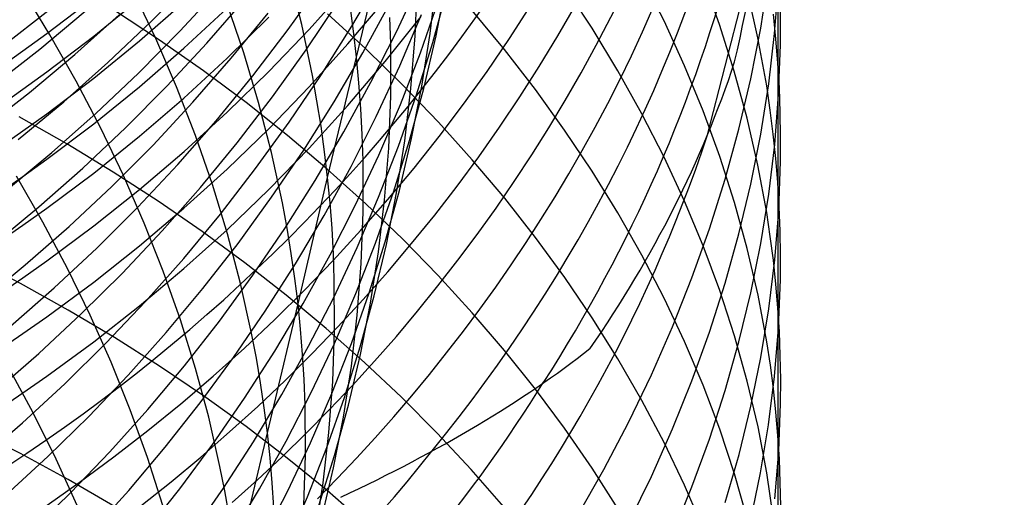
# Model space of a CAD drawing. Extents: x -383 to 1849, y -1185 to -529.
# Tile 835 of 870: x 1840.8 to 1848.81, y -945.19 to -941.3. Entities that reach past the tile are written whole.
import ezdxf

# ---------------------------------------------------------------- set-up
doc = ezdxf.new("R2010")
doc.units = 0
doc.layers.add('PREDEFINITO', color=7, linetype='CONTINUOUS')

msp = doc.modelspace()

# ---------------------------------------------------------------- linework, layer by layer
at = {"layer": 'PREDEFINITO'}
for p, q in [((1843.5448, -941.6067, 525.4408), (1843.9928, -939.7189, 528.5513)), ((1846.3998, -942.2382, 615.5393), (1846.8271, -940.5744, 616.5219)), ((1846.9718, -940.6972, 622.5879), (1846.9715, -942.6272, 625.5426)), ((1843.0985, -941.3425, 523.1694), (1842.995, -940.9309, 522.9292)), ((1843.507, -941.3548, 544.631), (1843.7421, -940.9527, 544.4723)), ((1846.0466, -941.3135, 631.0514), (1845.8656, -940.9536, 631.3315)), ((1841.8704, -941.3203, 554.8508), (1842.2073, -940.9776, 554.7593)), ((1842.9891, -941.3829, 548.145), (1843.2642, -940.9985, 548.009)), ((1843.1596, -941.3817, 598.1938), (1843.4759, -941.0295, 598.321)), ((1843.8685, -941.4028, 541.0388), (1844.0609, -940.9872, 540.8578)), ((1844.0222, -941.4351, 529.4741), (1844.0402, -941.0069, 529.2408)), ((1844.1439, -941.4153, 531.4772), (1844.1958, -940.9855, 531.2502)), ((1844.1912, -941.4349, 533.4666), (1844.2759, -941.0053, 533.2471)), ((1845.4602, -941.3726, 633.3811), (1845.2366, -941.0323, 633.6558)), ((1846.4972, -941.3418, 628.7191), (1846.3612, -940.9656, 629.0013)), ((1846.8327, -941.3733, 618.0323), (1846.8975, -940.9605, 618.2863)), ((1846.9457, -941.4165, 620.0327), (1846.9777, -941.0065, 620.2957)), ((1841.051, -941.4257, 516.6759), (1840.8238, -941.0529, 516.4495)), ((1841.9115, -941.4568, 518.9058), (1841.7278, -941.0672, 518.6709)), ((1842.1081, -941.3958, 553.2228), (1842.4331, -941.044, 553.121)), ((1844.164, -941.4893, 535.4388), (1844.2806, -941.0619, 535.2279)), ((1846.8101, -941.4511, 626.3943), (1846.7226, -941.0622, 626.6753)), ((1846.9941, -941.3047, 622.1824), (1846.991, -941.1021, 622.3177)), ((1841.0263, -941.4149, 590.1663), (1841.4084, -941.122, 590.2429)), ((1841.4088, -941.4361, 591.7292), (1841.7807, -941.1322, 591.8146)), ((1841.7801, -941.4748, 593.3029), (1842.1413, -941.1598, 593.3977)), ((1842.3269, -941.4944, 551.5852), (1842.6398, -941.1343, 551.4727)), ((1842.6272, -941.5713, 521.1564), (1842.4902, -941.1681, 520.9158)), ((1843.1347, -941.5495, 546.4696), (1843.3965, -941.1595, 546.323)), ((1843.4746, -941.5, 599.8064), (1843.7789, -941.1406, 599.9439)), ((1843.5207, -941.3967, 525.3197), (1843.4923, -941.1867, 525.1993)), ((1843.5967, -941.5732, 542.9298), (1843.8176, -941.1672, 542.7605)), ((1844.064, -941.5733, 537.3899), (1844.2116, -941.15, 537.1886)), ((1840.6624, -941.522, 559.7311), (1841.0436, -941.224, 559.6714)), ((1840.9675, -941.5435, 558.1448), (1841.3379, -941.2332, 558.0754)), ((1841.2542, -941.5859, 556.5475), (1841.6136, -941.2647, 556.4682)), ((1841.943, -941.469, 640.8681), (1841.5756, -941.2277, 641.0832)), ((1842.1412, -941.5353, 594.8853), (1842.4915, -941.2103, 594.9896)), ((1842.5261, -941.617, 549.9375), (1842.8266, -941.2491, 549.8144)), ((1843.6204, -941.5411, 638.2067), (1843.3076, -941.2547, 638.4546)), ((1843.8969, -941.6775, 539.3145), (1844.0743, -941.2598, 539.1235)), ((1844.7496, -941.5462, 635.6839), (1844.486, -941.2279, 635.9502)), ((1846.9558, -941.4575, 624.2077), (1846.9352, -941.2582, 624.3463)), ((1841.5223, -941.6515, 554.9402), (1841.8704, -941.3203, 554.8508)), ((1842.4916, -941.617, 596.4747), (1842.8308, -941.2829, 596.5887)), ((1843.1856, -941.7557, 523.4129), (1843.0985, -941.3425, 523.1694)), ((1843.2587, -941.7494, 544.7881), (1843.507, -941.3548, 544.631)), ((1843.7788, -941.6433, 601.4262), (1844.071, -941.2775, 601.5741)), ((1843.8231, -941.4984, 527.4611), (1843.8168, -941.286, 527.3418)), ((1846.2128, -941.6772, 630.768), (1846.0466, -941.3135, 631.0514)), ((1846.6175, -941.7209, 628.4345), (1846.4972, -941.3418, 628.7191)), ((1846.9929, -941.5073, 622.0469), (1846.9941, -941.3047, 622.1824)), ((1840.8315, -941.5563, 590.1291), (1841.0263, -941.4149, 590.1663)), ((1841.0265, -941.7272, 591.6468), (1841.4088, -941.4361, 591.7292)), ((1841.2644, -941.803, 516.9076), (1841.051, -941.4257, 516.6759)), ((1841.7716, -941.7366, 553.3226), (1842.1081, -941.3958, 553.2228)), ((1842.7016, -941.7583, 548.279), (1842.9891, -941.3829, 548.145)), ((1842.8317, -941.7238, 598.0699), (1843.1596, -941.3817, 598.1938)), ((1843.5448, -941.6067, 525.4408), (1843.5207, -941.3967, 525.3197)), ((1843.6621, -941.8124, 541.2187), (1843.8685, -941.4028, 541.0388)), ((1843.9877, -941.8621, 529.7085), (1844.0222, -941.4351, 529.4741)), ((1844.076, -941.843, 531.7049), (1844.1439, -941.4153, 531.4772)), ((1844.091, -941.8615, 533.6864), (1844.1912, -941.4349, 533.4666)), ((1845.67, -941.7178, 633.102), (1845.4602, -941.3726, 633.3811)), ((1846.7519, -941.7844, 617.7789), (1846.8327, -941.3733, 618.0323)), ((1846.8972, -941.8256, 619.77), (1846.9457, -941.4165, 620.0327)), ((1841.4083, -941.7775, 593.2114), (1841.7801, -941.4748, 593.3029)), ((1842.0804, -941.8498, 519.1452), (1841.9115, -941.4568, 518.9058)), ((1842.3002, -941.7191, 640.6448), (1841.943, -941.469, 640.8681)), ((1842.0023, -941.844, 551.6955), (1842.3269, -941.4944, 551.5852)), ((1843.1584, -941.8497, 599.6723), (1843.4746, -941.5, 599.8064)), ((1843.823, -941.9229, 527.701), (1843.8231, -941.4984, 527.4611)), ((1844.0323, -941.9129, 535.6495), (1844.164, -941.4893, 535.4388)), ((1846.881, -941.8418, 626.1117), (1846.8101, -941.4511, 626.3943)), ((1846.972, -941.6571, 624.0689), (1846.9558, -941.4575, 624.2077)), ((1846.9778, -941.9125, 621.7759), (1846.9929, -941.5073, 622.0469)), ((1840.5867, -941.8407, 558.2122), (1840.9675, -941.5435, 558.1448)), ((1840.6341, -941.6944, 590.0927), (1840.8315, -941.5563, 590.1291)), ((1840.8841, -941.8946, 556.6248), (1841.2542, -941.5859, 556.5475)), ((1841.78, -941.8485, 594.7844), (1842.1412, -941.5353, 594.8853)), ((1842.7484, -941.9767, 521.4007), (1842.6272, -941.5713, 521.1564)), ((1842.8602, -941.9311, 546.6144), (1843.1347, -941.5495, 546.4696)), ((1843.3623, -941.9721, 543.0974), (1843.5967, -941.5732, 542.9298)), ((1843.9213, -941.8347, 637.9523), (1843.6204, -941.5411, 638.2067)), ((1843.9018, -941.9919, 537.5906), (1844.064, -941.5733, 537.3899)), ((1845.0002, -941.8703, 635.4122), (1844.7496, -941.5462, 635.6839)), ((1841.1633, -941.9708, 555.0274), (1841.5223, -941.6515, 554.9402)), ((1842.1413, -941.9398, 596.3642), (1842.4916, -941.617, 596.4747)), ((1842.2136, -941.9748, 550.0584), (1842.5261, -941.617, 549.9375)), ((1843.3092, -942.5852, 523.9086), (1843.5448, -941.6067, 525.4408)), ((1843.4744, -941.9999, 601.2817), (1843.7788, -941.6433, 601.4262)), ((1843.5646, -941.8169, 525.5625), (1843.5448, -941.6067, 525.4408)), ((1846.9839, -941.8568, 623.9299), (1846.972, -941.6571, 624.0689)), ((1840.8315, -941.8678, 591.6069), (1841.0265, -941.7272, 591.6468)), ((1841.424, -942.066, 553.4201), (1841.7716, -941.7366, 553.3226)), ((1842.6466, -941.9775, 640.4134), (1842.3002, -941.7191, 640.6448)), ((1842.4924, -942.0551, 597.9496), (1842.8317, -941.7238, 598.0699)), ((1842.9975, -942.1359, 544.9433), (1843.2587, -941.7494, 544.7881)), ((1843.2229, -941.9628, 523.5358), (1843.1856, -941.7557, 523.4129)), ((1843.7053, -942.0896, 539.5045), (1843.8969, -941.6775, 539.3145)), ((1845.8655, -942.0676, 632.8189), (1845.67, -941.7178, 633.102)), ((1846.3639, -942.0445, 630.4815), (1846.2128, -941.6772, 630.768)), ((1846.7218, -942.1024, 628.1477), (1846.6175, -941.7209, 628.4345)), ((1841.026, -942.0674, 593.1233), (1841.4083, -941.7775, 593.2114)), ((1841.4636, -942.1843, 517.1443), (1841.2644, -941.803, 516.9076)), ((1842.4019, -942.1242, 548.4108), (1842.7016, -941.7583, 548.279)), ((1843.4421, -942.2155, 541.397), (1843.6621, -941.8124, 541.2187)), ((1843.58, -942.0271, 525.6848), (1843.5646, -941.8169, 525.5625)), ((1844.2101, -942.1351, 637.6915), (1843.9213, -941.8347, 637.9523)), ((1846.6553, -942.1932, 617.5266), (1846.7519, -941.7844, 617.7789)), ((1846.8324, -942.2333, 619.5078), (1846.8972, -941.8256, 619.77)), ((1840.5035, -942.1903, 556.6997), (1840.8841, -941.8946, 556.6248)), ((1840.634, -942.005, 591.5678), (1840.8315, -941.8678, 591.6069)), ((1841.4082, -942.1494, 594.6871), (1841.78, -941.8485, 594.7844)), ((1841.6663, -942.1828, 551.8035), (1842.0023, -941.844, 551.6955)), ((1842.2341, -942.2457, 519.3888), (1842.0804, -941.8498, 519.1452)), ((1842.8306, -942.1893, 599.5418), (1843.1584, -941.8497, 599.6723)), ((1843.8857, -942.3322, 535.8597), (1844.0323, -941.9129, 535.6495)), ((1843.9369, -942.2874, 529.9441), (1843.9877, -941.8621, 529.7085)), ((1843.9754, -942.2847, 533.9061), (1844.091, -941.8615, 533.6864)), ((1843.9923, -942.2682, 531.9331), (1844.076, -941.843, 531.7049)), ((1845.2375, -942.1999, 635.1356), (1845.0002, -941.8703, 635.4122)), ((1846.91, -942.0378, 625.9699), (1846.881, -941.8418, 626.1117)), ((1846.9459, -942.3171, 621.5049), (1846.9778, -941.9125, 621.7759)), ((1846.9914, -942.0567, 623.7907), (1846.9839, -941.8568, 623.9299)), ((1840.7937, -942.2776, 555.1123), (1841.1633, -941.9708, 555.0274)), ((1841.7801, -942.251, 596.2572), (1842.1413, -941.9398, 596.3642)), ((1841.8895, -942.3222, 550.177), (1842.2136, -941.9748, 550.0584)), ((1842.5733, -942.3038, 546.757), (1842.8602, -941.9311, 546.6144)), ((1842.9822, -942.244, 640.1743), (1842.6466, -941.9775, 640.4134)), ((1842.8535, -942.3839, 521.6485), (1842.7484, -941.9767, 521.4007)), ((1843.1148, -942.3635, 543.2633), (1843.3623, -941.9721, 543.0974)), ((1843.256, -942.17, 523.6594), (1843.2229, -941.9628, 523.5358)), ((1843.7252, -942.4053, 537.7903), (1843.9018, -941.9919, 537.5906)), ((1843.8062, -942.3466, 527.9426), (1843.823, -941.9229, 527.701)), ((1840.8311, -942.2074, 593.0806), (1841.026, -942.0674, 593.1233)), ((1841.0654, -942.3834, 553.5152), (1841.424, -942.066, 553.4201)), ((1842.142, -942.3752, 597.8329), (1842.4924, -942.0551, 597.9496)), ((1843.1582, -942.3469, 601.1407), (1843.4744, -941.9999, 601.2817)), ((1843.5911, -942.2373, 525.8077), (1843.58, -942.0271, 525.6848)), ((1846.0465, -942.4215, 632.5321), (1845.8655, -942.0676, 632.8189)), ((1846.4996, -942.4149, 630.1921), (1846.3639, -942.0445, 630.4815)), ((1846.9349, -942.234, 625.8277), (1846.91, -942.0378, 625.9699)), ((1846.9945, -942.2566, 623.6514), (1846.9914, -942.0567, 623.7907)), ((1841.1871, -942.3132, 642.7683), (1840.7998, -942.0937, 642.9707)), ((1841.026, -942.4376, 594.5934), (1841.4082, -942.1494, 594.6871)), ((1842.0902, -942.4802, 548.5404), (1842.4019, -942.1242, 548.4108)), ((1842.7237, -942.5141, 545.0965), (1842.9975, -942.1359, 544.9433)), ((1843.4998, -942.4956, 539.6932), (1843.7053, -942.0896, 539.5045)), ((1844.4864, -942.4419, 637.4246), (1844.2101, -942.1351, 637.6915)), ((1846.8097, -942.486, 627.8589), (1846.7218, -942.1024, 628.1477)), ((1840.6337, -942.344, 593.0388), (1840.8311, -942.2074, 593.0806)), ((1841.319, -942.51, 551.9091), (1841.6663, -942.1828, 551.8035)), ((1841.6483, -942.5693, 517.3858), (1841.4636, -942.1843, 517.1443)), ((1842.4914, -942.5182, 599.4149), (1842.8306, -942.1893, 599.5418)), ((1843.2086, -942.6115, 541.5738), (1843.4421, -942.2155, 541.397)), ((1843.2847, -942.3775, 523.7837), (1843.256, -942.17, 523.6594)), ((1843.598, -942.4474, 525.931), (1843.5911, -942.2373, 525.8077)), ((1845.4611, -942.5348, 634.8542), (1845.2375, -942.1999, 635.1356)), ((1846.543, -942.5995, 617.2756), (1846.6553, -942.1932, 617.5266)), ((1846.7515, -942.6393, 619.2464), (1846.8324, -942.2333, 619.5078)), ((1846.9554, -942.4305, 625.6853), (1846.9349, -942.234, 625.8277)), ((1841.5647, -942.5419, 642.5569), (1841.1871, -942.3132, 642.7683)), ((1841.4083, -942.5499, 596.154), (1841.7801, -942.251, 596.2572)), ((1842.3724, -942.6442, 519.6365), (1842.2341, -942.2457, 519.3888)), ((1842.2742, -942.667, 546.8974), (1842.5733, -942.3038, 546.757)), ((1843.3065, -942.5181, 639.9279), (1842.9822, -942.244, 640.1743)), ((1843.8447, -942.7041, 534.1256), (1843.9754, -942.2847, 533.9061)), ((1843.87, -942.7106, 530.1803), (1843.9369, -942.2874, 529.9441)), ((1843.893, -942.6904, 532.1616), (1843.9923, -942.2682, 531.9331)), ((1846.8974, -942.7209, 621.2341), (1846.9459, -942.3171, 621.5049)), ((1846.9934, -942.4565, 623.512), (1846.9945, -942.2566, 623.6514)), ((1840.6962, -942.6884, 553.6078), (1841.0654, -942.3834, 553.5152)), ((1841.5539, -942.6588, 550.2932), (1841.8895, -942.3222, 550.177)), ((1841.7807, -942.6837, 597.72), (1842.142, -942.3752, 597.8329)), ((1842.8305, -942.6838, 601.0034), (1843.1582, -942.3469, 601.1407)), ((1842.9421, -942.7926, 521.8996), (1842.8535, -942.3839, 521.6485)), ((1842.8543, -942.7469, 543.4273), (1843.1148, -942.3635, 543.2633)), ((1843.3092, -942.5852, 523.9086), (1843.2847, -942.3775, 523.7837)), ((1843.7244, -942.7468, 536.0691), (1843.8857, -942.3322, 535.8597)), ((1843.7728, -942.7689, 528.1854), (1843.8062, -942.3466, 527.9426)), ((1840.8311, -942.5767, 594.5479), (1841.026, -942.4376, 594.5934)), ((1843.5345, -942.8132, 537.9889), (1843.7252, -942.4053, 537.7903)), ((1843.599, -942.8673, 526.1792), (1843.598, -942.4474, 525.931)), ((1844.75, -942.7548, 637.1521), (1844.4864, -942.4419, 637.4246)), ((1846.2126, -942.7793, 632.2418), (1846.0465, -942.4215, 632.5321)), ((1846.6195, -942.7882, 629.9002), (1846.4996, -942.4149, 630.1921)), ((1846.9715, -942.6272, 625.5426), (1846.9554, -942.4305, 625.6853)), ((1846.9784, -942.8562, 623.233), (1846.9934, -942.4565, 623.512)), ((1840.9608, -942.8254, 552.0121), (1841.319, -942.51, 551.9091)), ((1841.026, -942.8361, 596.0548), (1841.4083, -942.5499, 596.154)), ((1841.9324, -942.7795, 642.3366), (1841.5647, -942.5419, 642.5569)), ((1841.7669, -942.8258, 548.6675), (1842.0902, -942.4802, 548.5404)), ((1842.1411, -942.836, 599.2919), (1842.4914, -942.5182, 599.4149)), ((1842.4373, -942.8833, 545.2475), (1842.7237, -942.5141, 545.0965)), ((1843.2806, -942.8951, 539.8804), (1843.4998, -942.4956, 539.6932)), ((1843.6193, -942.7996, 639.6744), (1843.3065, -942.5181, 639.9279)), ((1845.6708, -942.8744, 634.5684), (1845.4611, -942.5348, 634.8542)), ((1846.8809, -942.8713, 627.5685), (1846.8097, -942.486, 627.8589)), ((1840.6336, -942.7125, 594.5035), (1840.8311, -942.5767, 594.5479)), ((1840.9935, -942.9486, 515.3935), (1840.7795, -942.5763, 515.156)), ((1841.8181, -942.9575, 517.632), (1841.6483, -942.5693, 517.3858)), ((1842.9619, -943.0001, 541.7487), (1843.2086, -942.6115, 541.5738)), ((1843.0688, -943.6128, 522.4108), (1843.3092, -942.5852, 523.9086)), ((1843.3294, -942.7929, 524.0343), (1843.3092, -942.5852, 523.9086)), ((1846.4155, -943.0028, 617.0261), (1846.543, -942.5995, 617.2756)), ((1846.9833, -942.8241, 625.3997), (1846.9715, -942.6272, 625.5426)), ((1846.9715, -942.6272, 625.5426), (1846.9725, -944.6834, 628.4124)), ((1841.2071, -942.9839, 550.4068), (1841.5539, -942.6588, 550.2932)), ((1841.4088, -942.9801, 597.6111), (1841.7807, -942.6837, 597.72)), ((1841.9631, -943.0203, 547.0353), (1842.2742, -942.667, 546.8974)), ((1842.4949, -943.0448, 519.888), (1842.3724, -942.6442, 519.6365)), ((1842.4913, -943.0102, 600.8701), (1842.8305, -942.6838, 601.0034)), ((1843.6991, -943.1192, 534.3445), (1843.8447, -942.7041, 534.1256)), ((1843.7783, -943.1092, 532.39), (1843.893, -942.6904, 532.1616)), ((1843.7874, -943.1313, 530.4171), (1843.87, -942.7106, 530.1803)), ((1846.6548, -943.0431, 618.9861), (1846.7515, -942.6393, 619.2464)), ((1842.2897, -943.0257, 642.1079), (1841.9324, -942.7795, 642.3366)), ((1842.5811, -943.122, 543.5891), (1842.8543, -942.7469, 543.4273)), ((1842.9802, -942.9974, 522.0263), (1842.9421, -942.7926, 521.8996)), ((1843.3452, -943.0006, 524.1605), (1843.3294, -942.7929, 524.0343)), ((1843.5488, -943.1562, 536.2776), (1843.7244, -942.7468, 536.0691)), ((1843.7232, -943.1896, 528.4293), (1843.7728, -942.7689, 528.1854)), ((1845.0006, -943.0735, 636.8741), (1844.75, -942.7548, 637.1521)), ((1846.3636, -943.1406, 631.9483), (1846.2126, -942.7793, 632.2418)), ((1846.7234, -943.1638, 629.606), (1846.6195, -942.7882, 629.9002)), ((1846.8326, -943.1233, 620.9639), (1846.8974, -942.7209, 621.2341)), ((1840.5919, -943.1284, 552.1124), (1840.9608, -942.8254, 552.0121)), ((1840.8311, -942.9744, 596.0067), (1841.026, -942.8361, 596.0548)), ((1841.4321, -943.1606, 548.792), (1841.7669, -942.8258, 548.6675)), ((1841.78, -943.1423, 599.1729), (1842.1411, -942.836, 599.2919)), ((1843.3298, -943.215, 538.1862), (1843.5345, -942.8132, 537.9889)), ((1843.5833, -943.2862, 526.4289), (1843.599, -942.8673, 526.1792)), ((1843.9203, -943.0881, 639.4141), (1843.6193, -942.7996, 639.6744)), ((1845.8662, -943.2185, 634.2784), (1845.6708, -942.8744, 634.5684)), ((1846.9101, -943.0645, 627.4228), (1846.8809, -942.8713, 627.5685)), ((1846.9465, -943.2553, 622.9541), (1846.9784, -942.8562, 623.233)), ((1846.9907, -943.0211, 625.2566), (1846.9833, -942.8241, 625.3997)), ((1841.1933, -943.3247, 515.6362), (1840.9935, -942.9486, 515.3935)), ((1841.9728, -943.3487, 517.8825), (1841.8181, -942.9575, 517.632)), ((1842.1388, -943.2432, 545.3961), (1842.4373, -942.8833, 545.2475)), ((1843.0479, -943.2876, 540.0659), (1843.2806, -942.8951, 539.8804)), ((1840.6337, -943.1092, 595.9596), (1840.8311, -942.9744, 596.0067)), ((1840.8493, -943.2972, 550.5176), (1841.2071, -942.9839, 550.4068)), ((1841.0265, -943.2639, 597.5064), (1841.4088, -942.9801, 597.6111)), ((1841.6403, -943.3633, 547.1707), (1841.9631, -943.0203, 547.0353)), ((1842.1411, -943.3255, 600.7408), (1842.4913, -943.0102, 600.8701)), ((1842.6365, -943.28, 641.871), (1842.2897, -943.0257, 642.1079)), ((1842.7022, -943.3808, 541.9215), (1842.9619, -943.0001, 541.7487)), ((1843.014, -943.2024, 522.1538), (1842.9802, -942.9974, 522.0263)), ((1843.3567, -943.2084, 524.2873), (1843.3452, -943.0006, 524.1605)), ((1846.2728, -943.4026, 616.7785), (1846.4155, -943.0028, 617.0261)), ((1846.9938, -943.2182, 625.1134), (1846.9907, -943.0211, 625.2566)), ((1842.6012, -943.4473, 520.143), (1842.4949, -943.0448, 519.888)), ((1843.6486, -943.5242, 532.6181), (1843.7783, -943.1092, 532.39)), ((1844.2091, -943.3833, 639.1474), (1843.9203, -943.0881, 639.4141)), ((1845.2378, -943.3976, 636.591), (1845.0006, -943.0735, 636.8741)), ((1846.5426, -943.4444, 618.727), (1846.6548, -943.0431, 618.9861)), ((1846.9351, -943.258, 627.2767), (1846.9101, -943.0645, 627.4228)), ((1841.0861, -943.484, 548.9137), (1841.4321, -943.1606, 548.792)), ((1841.4083, -943.4366, 599.0582), (1841.78, -943.1423, 599.1729)), ((1842.2954, -943.4881, 543.7486), (1842.5811, -943.122, 543.5891)), ((1843.359, -943.5601, 536.485), (1843.5488, -943.1562, 536.2776)), ((1843.5389, -943.5297, 534.5627), (1843.6991, -943.1192, 534.3445)), ((1843.6575, -943.6081, 528.674), (1843.7232, -943.1896, 528.4293)), ((1843.6891, -943.549, 530.6541), (1843.7874, -943.1313, 530.4171)), ((1846.4992, -943.505, 631.6519), (1846.3636, -943.1406, 631.9483)), ((1846.8109, -943.5415, 629.3099), (1846.7234, -943.1638, 629.606)), ((1846.7517, -943.524, 620.6946), (1846.8326, -943.1233, 620.9639)), ((1840.8107, -943.4485, 644.4243), (1840.4142, -943.2428, 644.621)), ((1840.8315, -943.401, 597.4556), (1841.0265, -943.2639, 597.5064)), ((1841.8283, -943.5933, 545.5422), (1842.1388, -943.2432, 545.3961)), ((1843.0435, -943.4076, 522.282), (1843.014, -943.2024, 522.1538)), ((1843.1115, -943.6103, 538.3819), (1843.3298, -943.215, 538.1862)), ((1843.364, -943.4161, 524.4146), (1843.3567, -943.2084, 524.2873)), ((1846.0472, -943.5668, 633.9846), (1845.8662, -943.2185, 634.2784)), ((1846.898, -943.6535, 622.6754), (1846.9465, -943.2553, 622.9541)), ((1846.9558, -943.4517, 627.1304), (1846.9351, -943.258, 627.2767)), ((1846.9926, -943.4153, 624.9701), (1846.9938, -943.2182, 625.1134)), ((1840.4808, -943.5982, 550.6255), (1840.8493, -943.2972, 550.5176)), ((1841.3787, -943.7045, 515.8839), (1841.1933, -943.3247, 515.6362)), ((1841.7799, -943.6294, 600.6158), (1842.1411, -943.3255, 600.7408)), ((1842.1121, -943.7423, 518.1371), (1841.9728, -943.3487, 517.8825)), ((1842.9724, -943.5423, 641.6263), (1842.6365, -943.28, 641.871)), ((1842.802, -943.6727, 540.2494), (1843.0479, -943.2876, 540.0659)), ((1843.5511, -943.7039, 526.6801), (1843.5833, -943.2862, 526.4289)), ((1840.634, -943.5347, 597.406), (1840.8315, -943.401, 597.4556)), ((1841.0262, -943.7185, 598.9478), (1841.4083, -943.4366, 599.0582)), ((1841.306, -943.6955, 547.3032), (1841.6403, -943.3633, 547.1707)), ((1842.4298, -943.7531, 542.0921), (1842.7022, -943.3808, 541.9215)), ((1843.0688, -943.6128, 522.4108), (1843.0435, -943.4076, 522.282)), ((1843.3659, -943.831, 524.6708), (1843.364, -943.4161, 524.4146)), ((1844.4855, -943.6849, 638.8745), (1844.2091, -943.3833, 639.1474)), ((1845.4614, -943.7268, 636.3031), (1845.2378, -943.3976, 636.591)), ((1846.1153, -943.7986, 616.5329), (1846.2728, -943.4026, 616.7785)), ((1846.9774, -943.8094, 624.6833), (1846.9926, -943.4153, 624.9701)), ((1840.7291, -943.7957, 549.0325), (1841.0861, -943.484, 548.9137)), ((1841.1978, -943.6635, 644.2181), (1840.8107, -943.4485, 644.4243)), ((1841.9975, -943.845, 543.9055), (1842.2954, -943.4881, 543.7486)), ((1842.6911, -943.8511, 520.4015), (1842.6012, -943.4473, 520.143)), ((1846.415, -943.8427, 618.4696), (1846.5426, -943.4444, 618.727)), ((1846.6191, -943.8722, 631.3528), (1846.4992, -943.505, 631.6519)), ((1846.9721, -943.6457, 626.9838), (1846.9558, -943.4517, 627.1304)), ((1841.5061, -943.933, 545.6855), (1841.8283, -943.5933, 545.5422)), ((1843.2971, -943.8121, 641.3741), (1842.9724, -943.5423, 641.6263)), ((1843.1552, -943.9579, 536.6909), (1843.359, -943.5601, 536.485)), ((1843.3642, -943.935, 534.78), (1843.5389, -943.5297, 534.5627)), ((1843.5039, -943.935, 532.8457), (1843.6486, -943.5242, 532.6181)), ((1843.5755, -943.9634, 530.891), (1843.6891, -943.549, 530.6541)), ((1846.2133, -943.9188, 633.6873), (1846.0472, -943.5668, 633.9846)), ((1846.6551, -943.9225, 620.4263), (1846.7517, -943.524, 620.6946)), ((1846.8818, -943.921, 629.0121), (1846.8109, -943.5415, 629.3099)), ((1841.5751, -943.8875, 644.0026), (1841.1978, -943.6635, 644.2181)), ((1841.4082, -943.9214, 600.4952), (1841.7799, -943.6294, 600.6158)), ((1842.5432, -944.05, 540.4308), (1842.802, -943.6727, 540.2494)), ((1842.5653, -945.7341, 519.4649), (1843.0688, -943.6128, 522.4108)), ((1842.8797, -943.9986, 538.5758), (1843.1115, -943.6103, 538.3819)), ((1843.0897, -943.8182, 522.5403), (1843.0688, -943.6128, 522.4108)), ((1843.5759, -944.0241, 528.9192), (1843.6575, -943.6081, 528.674)), ((1846.8332, -944.0503, 622.3974), (1846.898, -943.6535, 622.6754)), ((1846.984, -943.8398, 626.837), (1846.9721, -943.6457, 626.9838)), ((1840.8313, -943.8546, 598.8944), (1841.0262, -943.7185, 598.9478)), ((1840.9605, -944.0164, 547.4328), (1841.306, -943.6955, 547.3032)), ((1841.5493, -944.0875, 516.1363), (1841.3787, -943.7045, 515.8839)), ((1842.2356, -944.138, 518.3957), (1842.1121, -943.7423, 518.1371)), ((1842.145, -944.1166, 542.2603), (1842.4298, -943.7531, 542.0921)), ((1843.5026, -944.1198, 526.9323), (1843.5511, -943.7039, 526.6801)), ((1844.7492, -943.9924, 638.5958), (1844.4855, -943.6849, 638.8745)), ((1845.6711, -944.0607, 636.0106), (1845.4614, -943.7268, 636.3031)), ((1843.1063, -944.0235, 522.6705), (1843.0897, -943.8182, 522.5403)), ((1843.6103, -944.0891, 641.1146), (1843.2971, -943.8121, 641.3741)), ((1843.3511, -944.2451, 524.9287), (1843.3659, -943.831, 524.6708)), ((1845.9432, -944.1903, 616.2896), (1846.1153, -943.7986, 616.5329)), ((1846.9454, -944.2029, 624.3965), (1846.9774, -943.8094, 624.6833)), ((1840.634, -943.9874, 598.8421), (1840.8313, -943.8546, 598.8944)), ((1841.9425, -944.1202, 643.7781), (1841.5751, -943.8875, 644.0026)), ((1841.6877, -944.1921, 544.0598), (1841.9975, -943.845, 543.9055)), ((1842.7298, -944.0534, 520.5319), (1842.6911, -943.8511, 520.4015)), ((1846.3642, -944.2742, 633.3867), (1846.2133, -943.9188, 633.6873)), ((1846.2723, -944.2375, 618.2141), (1846.415, -943.8427, 618.4696)), ((1846.7229, -944.2417, 631.0515), (1846.6191, -943.8722, 631.3528)), ((1846.9916, -944.034, 626.69), (1846.984, -943.8398, 626.837)), ((1841.0262, -944.201, 600.3793), (1841.4082, -943.9214, 600.4952)), ((1841.1724, -944.2621, 545.8259), (1841.5061, -943.933, 545.6855)), ((1842.6347, -944.3796, 538.7677), (1842.8797, -943.9986, 538.5758)), ((1842.9378, -944.3493, 536.8952), (1843.1552, -943.9579, 536.6909)), ((1843.1754, -944.3348, 534.996), (1843.3642, -943.935, 534.78)), ((1843.3446, -944.3411, 533.0726), (1843.5039, -943.935, 532.8457)), ((1843.4468, -944.3739, 531.1278), (1843.5755, -943.9634, 530.891)), ((1844.9998, -944.3056, 638.3115), (1844.7492, -943.9924, 638.5958)), ((1846.5428, -944.3185, 620.1594), (1846.6551, -943.9225, 620.4263)), ((1846.9109, -944.1112, 628.8626), (1846.8818, -943.921, 629.0121)), ((1840.6039, -944.3255, 547.5593), (1840.9605, -944.0164, 547.4328)), ((1842.2716, -944.4189, 540.6099), (1842.5432, -944.05, 540.4308)), ((1842.7643, -944.2559, 520.6631), (1842.7298, -944.0534, 520.5319)), ((1843.1185, -944.2288, 522.8012), (1843.1063, -944.0235, 522.6705)), ((1843.4788, -944.4372, 529.1647), (1843.5759, -944.0241, 528.9192)), ((1845.8665, -944.3991, 635.714), (1845.6711, -944.0607, 636.0106)), ((1846.7524, -944.4454, 622.1203), (1846.8332, -944.0503, 622.3974)), ((1846.9948, -944.2282, 626.5429), (1846.9916, -944.034, 626.69)), ((1840.9156, -944.4992, 514.157), (1840.7148, -944.1278, 513.908)), ((1841.7047, -944.4734, 516.3932), (1841.5493, -944.0875, 516.1363)), ((1841.8478, -944.4708, 542.4258), (1842.145, -944.1166, 542.2603)), ((1842.2995, -944.3613, 643.545), (1841.9425, -944.1202, 643.7781)), ((1842.3429, -944.5354, 518.658), (1842.2356, -944.138, 518.3957)), ((1843.4381, -944.5336, 527.1854), (1843.5026, -944.1198, 526.9323)), ((1843.9117, -944.3729, 640.8482), (1843.6103, -944.0891, 641.1146)), ((1846.9358, -944.3017, 628.7128), (1846.9109, -944.1112, 628.8626)), ((1840.8313, -944.336, 600.3232), (1841.0262, -944.201, 600.3793)), ((1841.366, -944.5289, 544.2112), (1841.6877, -944.1921, 544.0598)), ((1843.1266, -944.4341, 522.9325), (1843.1185, -944.2288, 522.8012)), ((1845.7567, -944.5773, 616.049), (1845.9432, -944.1903, 616.2896)), ((1846.1148, -944.6286, 617.9607), (1846.2723, -944.2375, 618.2141)), ((1846.8968, -944.5956, 624.11), (1846.9454, -944.2029, 624.3965)), ((1846.9938, -944.4225, 626.3957), (1846.9948, -944.2282, 626.5429)), ((1840.8275, -944.58, 545.9631), (1841.1724, -944.2621, 545.8259)), ((1842.7945, -944.4585, 520.7951), (1842.7643, -944.2559, 520.6631)), ((1843.3198, -944.6579, 525.1881), (1843.3511, -944.2451, 524.9287)), ((1845.2371, -944.6241, 638.022), (1844.9998, -944.3056, 638.3115)), ((1846.4997, -944.6327, 633.0831), (1846.3642, -944.2742, 633.3867)), ((1846.4152, -944.7116, 619.8942), (1846.5428, -944.3185, 620.1594)), ((1846.8104, -944.6134, 630.7481), (1846.7229, -944.2417, 631.0515)), ((1846.9563, -944.4925, 628.5627), (1846.9358, -944.3017, 628.7128)), ((1840.634, -944.4678, 600.2682), (1840.8313, -944.336, 600.3232)), ((1842.6459, -944.6104, 643.3036), (1842.2995, -944.3613, 643.545)), ((1842.3768, -944.7528, 538.9574), (1842.6347, -944.3796, 538.7677)), ((1842.7069, -944.7337, 537.0977), (1842.9378, -944.3493, 536.8952)), ((1842.9726, -944.7285, 535.2106), (1843.1754, -944.3348, 534.996)), ((1843.1709, -944.7421, 533.2984), (1843.3446, -944.3411, 533.0726)), ((1843.3032, -944.7802, 531.3639), (1843.4468, -944.3739, 531.1278)), ((1844.201, -944.6633, 640.5753), (1843.9117, -944.3729, 640.8482)), ((1846.0474, -944.7414, 635.4134), (1845.8665, -944.3991, 635.714)), ((1841.5387, -944.8153, 542.5885), (1841.8478, -944.4708, 542.4258)), ((1841.8448, -944.8616, 516.6545), (1841.7047, -944.4734, 516.3932)), ((1841.9876, -944.779, 540.7864), (1842.2716, -944.4189, 540.6099)), ((1842.8204, -944.6613, 520.9277), (1842.7945, -944.4585, 520.7951)), ((1843.1299, -944.844, 523.1965), (1843.1266, -944.4341, 522.9325)), ((1843.3664, -944.8468, 529.4101), (1843.4788, -944.4372, 529.1647)), ((1846.6557, -944.8383, 621.8443), (1846.7524, -944.4454, 622.1203)), ((1846.9789, -944.8108, 626.1012), (1846.9938, -944.4225, 626.3957)), ((1841.102, -944.8742, 514.411), (1840.9156, -944.4992, 514.157)), ((1841.0329, -944.8551, 544.3595), (1841.366, -944.5289, 544.2112)), ((1842.4339, -944.9342, 518.9238), (1842.3429, -944.5354, 518.658)), ((1843.3578, -944.9449, 527.439), (1843.4381, -944.5336, 527.1854)), ((1846.9725, -944.6834, 628.4124), (1846.9563, -944.4925, 628.5627)), ((1840.8112, -944.8299, 645.8542), (1840.4145, -944.6282, 646.0548)), ((1840.4716, -944.8862, 546.0971), (1840.8275, -944.58, 545.9631)), ((1842.9814, -944.8672, 643.0542), (1842.6459, -944.6104, 643.3036)), ((1845.4608, -944.9476, 637.7276), (1845.2371, -944.6241, 638.022)), ((1845.5562, -944.9592, 615.8111), (1845.7567, -944.5773, 616.049)), ((1845.9428, -945.0155, 617.7098), (1846.1148, -944.6286, 617.9607)), ((1846.6195, -944.994, 632.7769), (1846.4997, -944.6327, 633.0831)), ((1846.8812, -944.9868, 630.4429), (1846.8104, -944.6134, 630.7481)), ((1846.8319, -944.987, 623.8241), (1846.8968, -944.5956, 624.11)), ((1842.8419, -944.8641, 521.061), (1842.8204, -944.6613, 520.9277)), ((1843.2723, -945.069, 525.4486), (1843.3198, -944.6579, 525.1881)), ((1844.4778, -944.96, 640.296), (1844.201, -944.6633, 640.5753)), ((1846.2726, -945.1013, 619.631), (1846.4152, -944.7116, 619.8942)), ((1846.9725, -944.6834, 628.4124), (1846.9717, -945.7372, 629.8284)), ((1846.9843, -944.8746, 628.2619), (1846.9725, -944.6834, 628.4124)), ((1841.6913, -945.1299, 540.9602), (1841.9876, -944.779, 540.7864)), ((1842.1061, -945.1177, 539.1446), (1842.3768, -944.7528, 538.9574)), ((1842.4627, -945.1109, 537.298), (1842.7069, -944.7337, 537.0977)), ((1842.7561, -945.1159, 535.4234), (1842.9726, -944.7285, 535.2106)), ((1842.9831, -945.1376, 533.523), (1843.1709, -944.7421, 533.2984)), ((1843.145, -945.1818, 531.5993), (1843.3032, -944.7802, 531.3639)), ((1846.2135, -945.0875, 635.1091), (1846.0474, -944.7414, 635.4134)), ((1840.6884, -945.1701, 544.5045), (1841.0329, -944.8551, 544.3595)), ((1841.1983, -945.0407, 645.6437), (1840.8112, -944.8299, 645.8542)), ((1841.2736, -945.2523, 514.67), (1841.102, -944.8742, 514.411)), ((1841.2178, -945.1496, 542.7481), (1841.5387, -944.8153, 542.5885)), ((1841.9691, -945.252, 516.9198), (1841.8448, -944.8616, 516.6545)), ((1842.8591, -945.0669, 521.195), (1842.8419, -944.8641, 521.061)), ((1843.3057, -945.1315, 642.7972), (1842.9814, -944.8672, 643.0542)), ((1843.1166, -945.2531, 523.4624), (1843.1299, -944.844, 523.1965)), ((1843.2388, -945.2527, 529.6553), (1843.3664, -944.8468, 529.4101)), ((1846.5434, -945.2286, 621.5699), (1846.6557, -944.8383, 621.8443)), ((1846.9471, -945.1987, 625.8067), (1846.9789, -944.8108, 626.1012)), ((1846.9917, -945.0658, 628.1111), (1846.9843, -944.8746, 628.2619)), ((1842.4731, -945.134, 519.0579), (1842.4339, -944.9342, 518.9238)), ((1843.2619, -945.3532, 527.6929), (1843.3578, -944.9449, 527.439)), ((1844.742, -945.2625, 640.0109), (1844.4778, -944.96, 640.296)), ((1845.3418, -945.3355, 615.5764), (1845.5562, -944.9592, 615.8111)), ((1845.6705, -945.2758, 637.4286), (1845.4608, -944.9476, 637.7276)), ((1841.5758, -945.2604, 645.4239), (1841.1983, -945.0407, 645.6437)), ((1845.7564, -945.3977, 617.4615), (1845.9428, -945.0155, 617.7098)), ((1846.7233, -945.3576, 632.4682), (1846.6195, -944.994, 632.7769)), ((1846.751, -945.3766, 623.5392), (1846.8319, -944.987, 623.8241)), ((1846.9103, -945.174, 630.2897), (1846.8812, -944.9868, 630.4429)), ((1841.8229, -945.4739, 539.3291), (1842.1061, -945.1177, 539.1446)), ((1842.2056, -945.4802, 537.4961), (1842.4627, -945.1109, 537.298)), ((1842.5261, -945.4963, 535.6344), (1842.7561, -945.1159, 535.4234)), ((1842.8721, -945.2697, 521.3296), (1842.8591, -945.0669, 521.195)), ((1843.2088, -945.478, 525.71), (1843.2723, -945.069, 525.4486)), ((1846.1151, -945.4872, 619.3699), (1846.2726, -945.1013, 619.631)), ((1846.3644, -945.437, 634.8016), (1846.2135, -945.0875, 635.1091)), ((1846.9948, -945.2571, 627.9603), (1846.9917, -945.0658, 628.1111)), ((1840.8854, -945.4732, 542.9045), (1841.2178, -945.1496, 542.7481)), ((1841.3829, -945.4712, 541.1309), (1841.6913, -945.1299, 540.9602)), ((1842.5081, -945.3339, 519.1929), (1842.4731, -945.134, 519.0579)), ((1842.7812, -945.5271, 533.7461), (1842.9831, -945.1376, 533.523)), ((1842.9723, -945.5784, 531.8337), (1843.145, -945.1818, 531.5993)), ((1843.6185, -945.4027, 642.5328), (1843.3057, -945.1315, 642.7972)), ((1846.9351, -945.3615, 630.1362), (1846.9103, -945.174, 630.2897))]:
    msp.add_line(p, q, dxfattribs=at)
at = {"layer": 'PREDEFINITO', "extrusion": (-0.016833, -0.307513, 0.951395)}
msp.add_arc((1880.1711, -604.8759, 826.0284), 14.979, 55.83898, 295.27303, dxfattribs=at)
at = {"layer": 'PREDEFINITO', "extrusion": (-0.016807, -0.326121, 0.945179)}
msp.add_arc((1877.5345, -594.1838, 841.4257), 14.9744, 51.68409, 297.64988, dxfattribs=at)
at = {"layer": 'PREDEFINITO', "extrusion": (-0.016823, -0.381611, 0.92417)}
msp.add_arc((1871.3411, -555.8657, 885.7083), 14.962, 305.71369, 39.07971, dxfattribs=at)
at = {"layer": 'PREDEFINITO', "extrusion": (-0.016773, -0.399813, 0.916443)}
msp.add_arc((1869.5367, -541.8246, 899.8551), 14.9721, 309.21876, 34.80961, dxfattribs=at)
at = {"layer": 'PREDEFINITO', "extrusion": (-0.016766, -0.417879, 0.908348)}
msp.add_arc((1868.034, -526.9498, 913.5707), 14.9358, 312.91552, 30.70215, dxfattribs=at)
at = {"layer": 'PREDEFINITO', "extrusion": (-0.016827, -0.435778, 0.899897)}
msp.add_arc((1866.779, -511.2153, 926.7861), 14.9217, 316.6722, 26.01555, dxfattribs=at)
at = {"layer": 'PREDEFINITO', "extrusion": (-0.016907, -0.453408, 0.891143)}
msp.add_arc((1865.6153, -494.9719, 939.5302), 14.9667, 320.51935, 19.23476, dxfattribs=at)
at = {"layer": 'PREDEFINITO', "extrusion": (-0.016839, -0.470837, 0.88206)}
msp.add_arc((1864.2486, -478.7795, 952.1533), 15.0453, 326.18632, 12.39614, dxfattribs=at)
at = {"layer": 'PREDEFINITO', "extrusion": (-0.016848, -0.488138, 0.872604)}
msp.add_arc((1863.1263, -461.8077, 964.2884), 15.1174, 332.52947, 5.62654, dxfattribs=at)
at = {"layer": 'PREDEFINITO', "extrusion": (-0.081593, -0.249715, 0.964876)}
msp.add_arc((2032.5057, -149.6426, 679.0549), 15.3058, 4.79533, 17.29077, dxfattribs=at)
at = {"layer": 'PREDEFINITO', "extrusion": (-0.002798, -0.756676, 0.653784)}
msp.add_arc((1832.7286, -141.1771, 1110.2337), 17.7509, 335.81403, 347.96953, dxfattribs=at)
at = {"layer": 'PREDEFINITO', "extrusion": (-0.016791, -0.505226, 0.862824)}
msp.add_arc((1861.7432, -444.6574, 976.1423), 15.4122, 305.79112, 345.70997, dxfattribs=at)
at = {"layer": 'PREDEFINITO', "extrusion": (-0.070101, -0.957731, 0.278993)}
msp.add_arc((1878.8668, 373.4593, 945.8774), 31.9675, 333.58073, 342.95296, dxfattribs=at)
at = {"layer": 'PREDEFINITO', "extrusion": (-0.016822, -0.48815, 0.872598)}
msp.add_arc((1863.1136, -462.113, 964.3431), 14.982, 305.52444, 333.2523, dxfattribs=at)
at = {"layer": 'PREDEFINITO', "extrusion": (-0.016811, -0.470852, 0.882052)}
msp.add_arc((1864.3831, -479.2503, 952.2161), 14.6763, 305.4272, 327.02006, dxfattribs=at)

doc.saveas('drawing.dxf')
